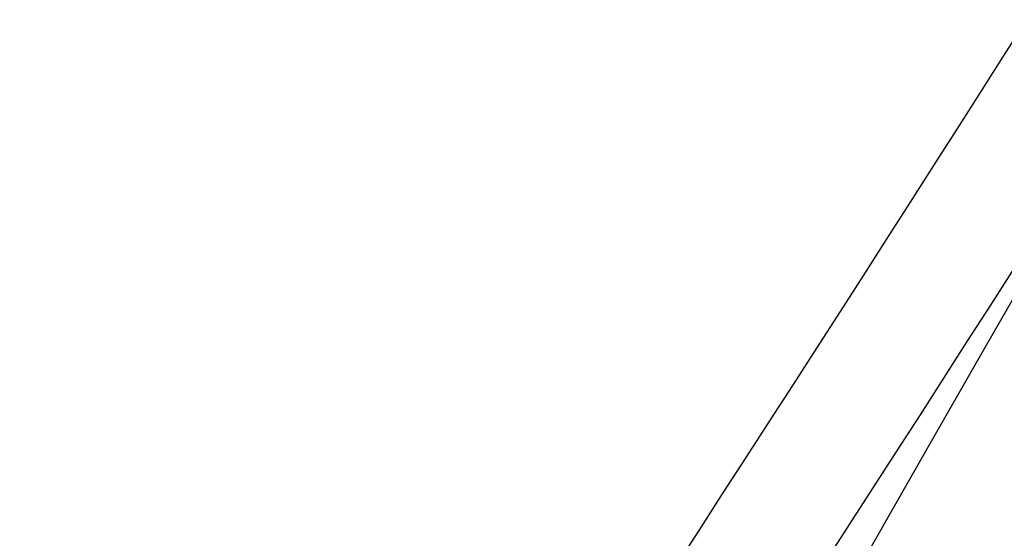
# Model space of a CAD drawing. Header units: metres. Extents: x 209848 to 209928, y 1182430 to 1182563.
# Tile 1016 of 1056: x 209851.37 to 209853.77, y 1182508.03 to 1182509.29. Entities that reach past the tile are written whole.
import ezdxf

# ---------------------------------------------------------------- set-up
doc = ezdxf.new("R2010")
doc.units = ezdxf.units.M
doc.header["$MEASUREMENT"] = 0
doc.linetypes.add('DGN Style 2', pattern=[15.036391, 9.021834, -6.014556])
doc.layers.get('0').update_dxf_attribs({"color": 254})

# ---------------------------------------------------------------- blocks, each defined once
blk = doc.blocks.new('*U9')
at = {"color": 40, "linetype": 'Continuous'}
for p, q in [((2.4213, 10.139), (2.4778, 10.2278)), ((2.3647, 10.0501), (2.4213, 10.139)), ((2.308, 9.9613), (2.3647, 10.0501)), ((2.2512, 9.8724), (2.308, 9.9613)), ((2.1944, 9.7836), (2.2512, 9.8724)), ((2.1375, 9.6947), (2.1944, 9.7836)), ((2.0805, 9.6059), (2.1375, 9.6947)), ((2.0234, 9.517), (2.0805, 9.6059)), ((1.9662, 9.4281), (2.0234, 9.517)), ((1.9089, 9.3393), (1.9662, 9.4281)), ((1.8516, 9.2504), (1.9089, 9.3393)), ((1.7941, 9.1615), (1.8516, 9.2504)), ((1.7366, 9.0727), (1.7941, 9.1615)), ((1.679, 8.9838), (1.7366, 9.0727)), ((1.6213, 8.8949), (1.679, 8.9838))]:
    blk.add_line(p, q, dxfattribs=at)
at = {"color": 3, "linetype": 'Continuous'}
for p, q in [((2.39, 9.5327), (2.447, 9.6217)), ((2.3328, 9.4437), (2.39, 9.5327)), ((2.2756, 9.3547), (2.3328, 9.4437)), ((2.2183, 9.2656), (2.2756, 9.3547)), ((2.161, 9.1766), (2.2183, 9.2656)), ((2.1035, 9.0876), (2.161, 9.1766)), ((2.046, 8.9985), (2.1035, 9.0876)), ((1.9883, 8.9095), (2.046, 8.9985))]:
    blk.add_line(p, q, dxfattribs=at)
blk = doc.blocks.new('ATTEMP')
at = {"color": 5, "linetype": 'Continuous', "flags": 128}
blk.add_lwpolyline([(-8.4876, 5.2758), (-8.3572, 5.5103), (-8.2267, 5.7441), (-8.0963, 5.9772), (-7.9659, 6.2097), (-7.8354, 6.4415), (-7.7051, 6.6727), (-7.5747, 6.9034), (-7.4445, 7.1335), (-7.3143, 7.3631), (-7.1841, 7.5922), (-7.0541, 7.8208), (-6.9241, 8.049), (-6.7942, 8.2768), (-6.6644, 8.5042), (-6.5346, 8.7312), (-6.405, 8.9579), (-6.2754, 9.1842), (-6.1459, 9.4102), (-6.0165, 9.6359)], dxfattribs=at)
at = {"color": 3, "linetype": 'Continuous'}
blk.add_blockref('*U9', (-8.5112, 0), dxfattribs=at)

msp = doc.modelspace()

# ---------------------------------------------------------------- block references
at = {"color": 1, "linetype": 'DGN Style 2'}
msp.add_blockref('ATTEMP', (209859.8559, 1182499.0611), dxfattribs=at)

doc.saveas('drawing.dxf')
